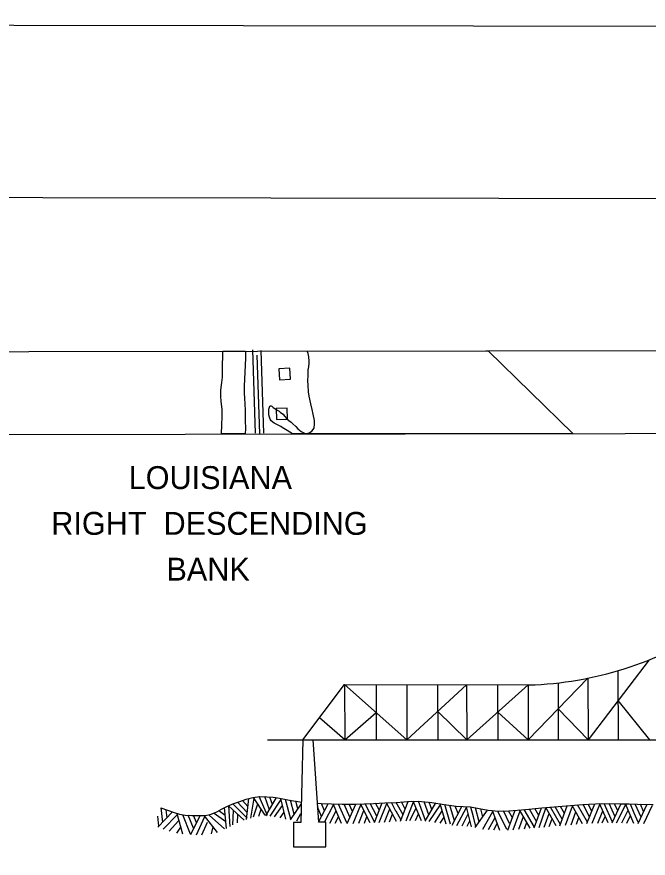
# Model space of a CAD drawing. Extents: x 3313442 to 3351311, y 721974 to 747360.
# Drawn here: x 3335739 to 3338028, y 743725 to 746777 of the extents above; entities that cross this region are included whole.
import ezdxf

# ---------------------------------------------------------------- set-up
doc = ezdxf.new("R2010")
doc.units = 0
for name, color, linetype in [('G-ANNO-NPLT', 7, 'Continuous'), ('V-ANNO-SYMB', 7, 'Continuous'), ('V-BLDG-OTLN', 7, 'Continuous'), ('V-GRID-FRAM', 7, 'Continuous'), ('V-ROAD-CNTR', 7, 'Continuous'), ('V-SITE-VEGE', 7, 'Continuous')]:
    doc.layers.add(name, color=color, linetype=linetype)

msp = doc.modelspace()

# ---------------------------------------------------------------- linework, layer by layer
at = {"layer": 'G-ANNO-NPLT'}
msp.add_lwpolyline([(3314025.4, 722610.3), (3350692.1, 722557), (3350727.2, 746723.6), (3314060.6, 746776.9)], close=True, dxfattribs=at)
at = {"layer": 'V-ANNO-SYMB'}
for p, q in [((3338031.9, 744444.8), (3337810.3, 744154.5)), ((3337918.3, 744405.1), (3337919, 744154.6)), ((3336776.6, 744153.9), (3336927.6, 744355.3)), ((3336927.5, 744355.3), (3337596.2, 744353.4)), ((3336927.5, 744355.3), (3336928.1, 744154)), ((3336927.5, 744355.3), (3337153.6, 744154.2)), ((3337041.4, 744355), (3337041.9, 744154.1)), ((3337153.1, 744354.7), (3337153.6, 744154.2)), ((3337153.6, 744154.2), (3337370, 744354)), ((3337264.8, 744354.3), (3337265.3, 744154.2)), ((3337370, 744354), (3337370.5, 744154.3)), ((3337370.5, 744154.3), (3337592.9, 744353.3)), ((3337482.2, 744353.7), (3337482.7, 744154.3)), ((3337592.9, 744353.3), (3337593.4, 744154.4)), ((3337593.4, 744154.4), (3337809.7, 744378.1)), ((3337701.6, 744361), (3337702.1, 744154.5)), ((3337809.7, 744378.1), (3337810.3, 744154.5)), ((3337918.6, 744296.6), (3338032.7, 744154.6)), ((3337810.3, 744154.5), (3337701.8, 744266.8)), ((3336928.1, 744154), (3336836.6, 744233.9)), ((3336928.1, 744154), (3337041.7, 744253.9)), ((3337370.5, 744154.3), (3337265.1, 744257.1)), ((3337593.4, 744154.4), (3337482.5, 744254.3)), ((3336647.8, 744153.9), (3338255.3, 744154.8)), ((3336776.6, 744153.9), (3336768.5, 743855.1)), ((3336833.5, 743855.3), (3336813.2, 744154)), ((3336574.3, 743890.5), (3336538.9, 743927.9)), ((3336576.8, 743912.5), (3336557, 743933.9)), ((3336571.5, 743865.4), (3336580.2, 743941.6)), ((3336587.1, 743870.8), (3336600, 743942.9)), ((3336639.2, 743880.6), (3336597.8, 743945.3)), ((3336648.3, 743880.2), (3336617.7, 743948.3)), ((3336654.7, 743900.9), (3336637.8, 743948.7)), ((3336641.8, 743878.4), (3336680.2, 743944.8)), ((3336665.6, 743920.3), (3336656.3, 743947)), ((3336658.1, 743877), (3336697.3, 743938.5)), ((3336714.7, 743867.2), (3336696.2, 743941.9)), ((3336732.3, 743866.3), (3336712.9, 743938.2)), ((3336744.9, 743884.6), (3336731.5, 743935)), ((3336758.1, 743903.6), (3336750.6, 743931.6)), ((3337035.4, 743854.3), (3337064.3, 743925.6)), ((3337115.3, 743858), (3337079.9, 743926.1)), ((3337113.6, 743895.2), (3337097.2, 743926.9)), ((3337139.5, 743882.7), (3337114.3, 743927.7)), ((3337130.6, 743859), (3337157.6, 743930.9)), ((3337147.3, 743903.4), (3337133.2, 743929.1)), ((3337151.2, 743860.5), (3337177.3, 743929)), ((3337206.6, 743861.2), (3337175.5, 743931.5)), ((3337220.3, 743861.5), (3337195.7, 743932)), ((3337232.3, 743882), (3337215.7, 743930)), ((3337219.2, 743859.6), (3337258.1, 743925.8)), ((3337243.3, 743901.4), (3337234.2, 743928.1)), ((3336268.3, 743855.9), (3336263, 743907.2)), ((3336283.7, 743871.8), (3336281, 743900.9)), ((3336495.1, 743880.1), (3336471.6, 743897.1)), ((3336498.9, 743832.5), (3336492.5, 743909.2)), ((3336562.9, 743862.8), (3336506.9, 743915.3)), ((3336512.9, 743840.5), (3336508, 743914.7)), ((3336522.4, 743846.5), (3336524.7, 743898.5)), ((3336548.1, 743896.4), (3336522.9, 743921.8)), ((3336573.8, 743870.8), (3336548.1, 743896.4)), ((3336597.6, 743875), (3336612.4, 743922.6)), ((3336617.1, 743877.6), (3336624.8, 743902.9)), ((3336673.5, 743875.4), (3336702.7, 743915.7)), ((3336730.9, 743864.4), (3336770.3, 743921.6)), ((3336843.7, 743876.9), (3336829.7, 743911.9)), ((3336833.2, 743855.3), (3336867.9, 743922.7)), ((3336854.4, 743896.7), (3336843.5, 743923.8)), ((3336854.4, 743855.4), (3336887.2, 743918.7)), ((3336874.1, 743852.7), (3336896.5, 743897.2)), ((3336916, 743851.4), (3336885.8, 743922)), ((3336935.8, 743852.9), (3336905.9, 743921.3)), ((3336946.2, 743874.3), (3336926, 743920.8)), ((3336937.3, 743850.8), (3336968.6, 743920.9)), ((3336956.6, 743895), (3336944.6, 743920.6)), ((3336958.8, 743850.8), (3336986.5, 743918.3)), ((3336978.7, 743851.7), (3336997.4, 743897.8)), ((3337020.7, 743853.6), (3336984.8, 743921.7)), ((3337036.3, 743856.5), (3337001.9, 743922.5)), ((3337044.7, 743877.1), (3337020.7, 743923.4)), ((3337053.5, 743898.5), (3337040.1, 743924.3)), ((3337052.6, 743855.1), (3337080.7, 743924)), ((3337071.7, 743856), (3337091.1, 743904.3)), ((3337132.2, 743863.5), (3337114.5, 743895.2)), ((3337164.6, 743862.1), (3337186.5, 743906.8)), ((3337234.4, 743858.2), (3337275, 743918.8)), ((3337254.1, 743855.1), (3337281.6, 743896.6)), ((3337295.6, 743848.6), (3337274.1, 743922.5)), ((3337311.5, 743848.3), (3337290.9, 743919.9)), ((3337325.5, 743860.7), (3337309.5, 743917)), ((3337317, 743844.5), (3337352.9, 743912.5)), ((3337339.4, 743886.6), (3337328.7, 743913.6)), ((3337334.2, 743843.6), (3337369, 743909.3)), ((3337387.6, 743839.2), (3337369.2, 743911.5)), ((3337394.4, 743875.7), (3337385.7, 743910.4)), ((3337401, 743836.7), (3337445.3, 743899.3)), ((3337415.4, 743857.3), (3337402.5, 743907.2)), ((3337428.3, 743875.4), (3337421.2, 743903.8)), ((3337428.8, 743830.4), (3337464.4, 743894.4)), ((3337490.5, 743825.9), (3337463.1, 743897.7)), ((3337515.9, 743829), (3337483.2, 743896)), ((3337525.4, 743850.8), (3337503.3, 743896.4)), ((3337519.8, 743826.6), (3337545.8, 743898.8)), ((3337535.8, 743872), (3337521.9, 743896.7)), ((3337539, 743828.2), (3337563.8, 743896.9)), ((3337600.6, 743833.6), (3337562, 743900.2)), ((3337616.2, 743837.2), (3337579, 743901.7)), ((3337623.7, 743858), (3337597.8, 743903.3)), ((3337615.3, 743834.9), (3337641.3, 743907.4)), ((3337631.5, 743879.8), (3337617.1, 743905)), ((3337632.5, 743836.4), (3337657.6, 743906.4)), ((3337694.9, 743841.9), (3337656.8, 743908.5)), ((3337691.7, 743878.9), (3337674, 743910)), ((3337716.8, 743866.8), (3337691.1, 743911.4)), ((3337708.1, 743843), (3337734.4, 743915.2)), ((3337724.4, 743887.6), (3337710, 743913.1)), ((3337728.8, 743844.8), (3337754, 743913.6)), ((3337790.5, 743850), (3337752.3, 743916.7)), ((3337807.9, 743855.9), (3337772.3, 743918.4)), ((3337815.6, 743874.9), (3337792.4, 743920)), ((3337805.9, 743850.9), (3337834.9, 743921.9)), ((3337823.8, 743895.7), (3337810.9, 743920.8)), ((3337825.1, 743851.8), (3337852.8, 743919.3)), ((3337845, 743852.7), (3337863.1, 743897.3)), ((3337883.4, 743853.3), (3337851.1, 743923.1)), ((3337899.2, 743855.4), (3337868.2, 743923)), ((3337908.6, 743875.4), (3337887, 743922.9)), ((3337898.1, 743853.2), (3337930.7, 743922.9)), ((3337918.5, 743896.4), (3337906.5, 743922.8)), ((3337913.6, 743853.5), (3337946.9, 743920)), ((3337932.7, 743852.9), (3337955.8, 743899.6)), ((3337976.1, 743851.5), (3337946.3, 743922.2)), ((3337977.4, 743888.7), (3337963.6, 743921.6)), ((3338002.1, 743873.9), (3337980.7, 743920.9)), ((3337991.3, 743851.1), (3338024.1, 743920.5)), ((3338011.6, 743894), (3337999.7, 743920.7)), ((3338012, 743850.9), (3338043.6, 743917)), ((3336254, 743841.1), (3336250.3, 743877.2)), ((3336250.7, 743837.7), (3336304.1, 743892.9)), ((3336270.3, 743830.9), (3336321.4, 743883.4)), ((3336341.4, 743812.4), (3336321, 743886.5)), ((3336368.3, 743812.8), (3336340.7, 743882.1)), ((3336379.4, 743833.9), (3336360.8, 743881.1)), ((3336369.5, 743810.8), (3336403.4, 743879.7)), ((3336390.4, 743854.2), (3336379.4, 743880.2)), ((3336390.1, 743810.2), (3336421.1, 743876.2)), ((3336466.2, 743817.7), (3336419.7, 743879)), ((3336492.4, 743831.6), (3336436.8, 743881.1)), ((3336497, 743857), (3336454.6, 743887.5)), ((3336539.4, 743853.4), (3336540.7, 743883.5)), ((3336693.5, 743871.4), (3336708.4, 743892.2)), ((3336753.9, 743860.2), (3336769.4, 743887.5)), ((3336893.8, 743852.1), (3336905.5, 743875.7)), ((3336999.1, 743852.7), (3337008.6, 743876.5)), ((3337090, 743856.8), (3337101.3, 743884.9)), ((3337184.3, 743861.7), (3337195.8, 743885.5)), ((3337274.2, 743852), (3337288.3, 743873.4)), ((3337353.5, 743842.5), (3337375.8, 743885.5)), ((3337403.5, 743840.6), (3337394.4, 743875.7)), ((3337448.6, 743829), (3337472.8, 743872.5)), ((3337558.8, 743830), (3337575.5, 743876.8)), ((3337651.4, 743838.1), (3337668.8, 743887.2)), ((3337669.7, 743839.7), (3337679.8, 743868.1)), ((3337709.8, 743847.5), (3337691.7, 743878.9)), ((3337748.6, 743846.5), (3337765.7, 743893.3)), ((3337768.3, 743848.1), (3337777.2, 743873)), ((3337861.7, 743853.4), (3337872.5, 743876.7)), ((3337951, 743852.4), (3337964.4, 743879.4)), ((3337991.6, 743855.3), (3337977.4, 743888.7)), ((3336292.1, 743823.5), (3336325.2, 743860.8)), ((3336319.4, 743816.1), (3336334.3, 743838)), ((3336410, 743810.1), (3336430.9, 743855.2)), ((3336445.1, 743813.2), (3336450.5, 743838.3)), ((3336741.9, 743855.1), (3336742.2, 743765.8)), ((3336768.5, 743855.1), (3336741.9, 743855.1)), ((3336859.4, 743855.4), (3336833.5, 743855.3)), ((3336859.7, 743766.2), (3336859.4, 743855.4)), ((3337371.9, 743841.6), (3337382, 743861.2)), ((3337468.3, 743827.5), (3337481, 743850.7)), ((3337579.1, 743831.8), (3337587.6, 743856)), ((3336742.2, 743765.8), (3336859.7, 743766.2))]:
    msp.add_line(p, q, dxfattribs=at)
for points in [[(3316776.5, 723231.3), (3349859.6, 723183.2), (3349893, 746099.8), (3316809.8, 746147.9), (3316776.5, 723231.3)], [(3336261, 743907.9), (3336285.2, 743899.4), (3336309.4, 743891), (3336329.2, 743885.1), (3336349.5, 743881.7), (3336373.3, 743880.4), (3336397.2, 743879.8), (3336423.1, 743879.7), (3336444, 743884.2), (3336464.1, 743892.9), (3336481.2, 743902.6), (3336498.4, 743911.9), (3336522.9, 743921.8), (3336547.8, 743930.9), (3336570.9, 743938.6), (3336594.6, 743944.8), (3336620.1, 743948.3), (3336645.6, 743948), (3336668.6, 743945.9), (3336691.6, 743942.8), (3336728.3, 743935.5), (3336765.1, 743929.1), (3336770.3, 743928.7)], [(3336828.8, 743924.5), (3336842, 743923.8), (3336880, 743922.2), (3336918.1, 743921), (3336941.5, 743920.5), (3336964.9, 743920.8), (3336998.3, 743922.3), (3337031.8, 743923.9), (3337073.2, 743925.8), (3337114.5, 743927.7), (3337141.7, 743929.7), (3337168.9, 743931.7), (3337206.5, 743930.9), (3337244.1, 743927.2), (3337288, 743920.3), (3337331.9, 743913.5), (3337357.8, 743912.1), (3337383.7, 743910.8), (3337415.8, 743904.8), (3337448, 743898.8), (3337486.1, 743896.1), (3337524.1, 743896.8), (3337583, 743902), (3337642, 743907.2), (3337716.4, 743913.6), (3337790.8, 743919.9), (3337860.6, 743923.1), (3337930.4, 743922.7), (3337959.7, 743921.8), (3337988.9, 743920.8), (3338045.8, 743920.3)]]:
    msp.add_lwpolyline(points, dxfattribs=at)
msp.add_lwpolyline([(3335550.9, 745262.5), (3348313.1, 745281), (3348317.8, 742049.2), (3335555.6, 742030.7)], close=True, dxfattribs=at)
msp.add_arc((3337558.2, 745618.9), 1266.1, 271.7235, 303.5092, dxfattribs=at)
at = {"layer": 'V-BLDG-OTLN'}
for points in [[(3336689.5, 745500.5), (3336691.2, 745460.6), (3336731.2, 745462.2), (3336729.5, 745502.2)], [(3336679.4, 745356.1), (3336681.1, 745316.2), (3336721, 745317.8), (3336719.4, 745357.8)]]:
    msp.add_lwpolyline(points, close=True, dxfattribs=at)
at = {"layer": 'V-GRID-FRAM'}
msp.add_lwpolyline([(3317558.4, 745536.3), (3349037, 745582.1), (3349071.4, 727396.8), (3317576.9, 727351), (3317558.4, 745536.3)], dxfattribs=at)
at = {"layer": 'V-ROAD-CNTR'}
for points in [[(3336593.7, 745568.5), (3336603.4, 745266.8)], [(3336609.3, 745549.7), (3336618.5, 745264)], [(3336623.8, 745566.7), (3336633.5, 745266.8)]]:
    msp.add_lwpolyline(points, dxfattribs=at)
at = {"layer": 'V-SITE-VEGE'}
for p, q in [((3336485.9, 745539.4), (3336486.1, 745563.8)), ((3336486.1, 745563.8), (3336568.6, 745563.9)), ((3336568.6, 745563.9), (3336568.4, 745541)), ((3336791.9, 745564.3), (3337447.6, 745565.2)), ((3336795.7, 745555.8), (3336791.9, 745564.3)), ((3336797.9, 745544.1), (3336795.7, 745555.8)), ((3336799.5, 745527.8), (3336797.9, 745544.1)), ((3337447.6, 745565.2), (3337754.8, 745265.7)), ((3336485, 745506.3), (3336485.2, 745520.3)), ((3336485.2, 745520.3), (3336485.9, 745539.4)), ((3336568.4, 745541), (3336567, 745511.4)), ((3336797, 745500.6), (3336799.4, 745518)), ((3336799.4, 745518), (3336799.5, 745527.8)), ((3336485.4, 745483.7), (3336485, 745506.3)), ((3336485.3, 745470.3), (3336485.4, 745483.7)), ((3336566.2, 745490.5), (3336564.8, 745459.7)), ((3336567, 745511.4), (3336566.2, 745490.5)), ((3336795, 745476.2), (3336795.7, 745484.9)), ((3336795.7, 745484.9), (3336795.8, 745498.3)), ((3336795.8, 745498.3), (3336797, 745500.6)), ((3336482.8, 745450), (3336485.3, 745470.3)), ((3336564.8, 745459.7), (3336564, 745439.4)), ((3336794.8, 745456.4), (3336795, 745476.2)), ((3336795.3, 745440.7), (3336794.8, 745456.4)), ((3336478.8, 745400.1), (3336479, 745422.7)), ((3336479, 745422.7), (3336482.8, 745450)), ((3336564, 745439.4), (3336563.8, 745411.5)), ((3336796.2, 745416.9), (3336795.3, 745440.7)), ((3336479.8, 745383.2), (3336478.8, 745400.1)), ((3336563.8, 745411.5), (3336564.2, 745393.5)), ((3336564.2, 745393.5), (3336565.7, 745372.5)), ((3336799, 745400.6), (3336796.2, 745416.9)), ((3336804.5, 745372.7), (3336799, 745400.6)), ((3336484.2, 745353), (3336479.8, 745383.2)), ((3336565.7, 745372.5), (3336566.7, 745350.5)), ((3336653.3, 745354.3), (3336656.9, 745364.2)), ((3336656.9, 745364.2), (3336658.6, 745365.3)), ((3336658.6, 745365.3), (3336661.5, 745365.3)), ((3336661.5, 745365.3), (3336663.8, 745364.1)), ((3336663.8, 745364.1), (3336667.3, 745361.2)), ((3336667.3, 745361.2), (3336669, 745359.4)), ((3336669, 745359.4), (3336677.7, 745354.1)), ((3336809.6, 745352.9), (3336804.5, 745372.7)), ((3336481.9, 745293.1), (3336484, 745329.7)), ((3336484, 745329.7), (3336484.2, 745353)), ((3336566.7, 745350.5), (3336566.9, 745312.1)), ((3336653.1, 745333.4), (3336653.3, 745354.3)), ((3336655.3, 745325.3), (3336653.1, 745333.4)), ((3336677.7, 745354.1), (3336682.9, 745350.6)), ((3336682.9, 745350.6), (3336690.4, 745346.4)), ((3336690.4, 745346.4), (3336695, 745342.3)), ((3336695, 745342.3), (3336704.2, 745335.3)), ((3336704.2, 745335.3), (3336710, 745328.8)), ((3336710, 745328.8), (3336718.6, 745318.9)), ((3336813.5, 745335.4), (3336809.6, 745352.9)), ((3336817.9, 745313.3), (3336813.5, 745335.4)), ((3336566.9, 745312.1), (3336567.8, 745283.1)), ((3336658.2, 745317.1), (3336655.3, 745325.3)), ((3336661, 745311.8), (3336658.2, 745317.1)), ((3336672.6, 745303.6), (3336661, 745311.8)), ((3336682.4, 745297.7), (3336672.6, 745303.6)), ((3336718.6, 745318.9), (3336724.9, 745313)), ((3336724.9, 745313), (3336733.6, 745306.5)), ((3336733.6, 745306.5), (3336739.4, 745300.7)), ((3336739.4, 745300.7), (3336750.3, 745290.7)), ((3336817.6, 745285.4), (3336818.9, 745300.5)), ((3336818.9, 745300.5), (3336817.9, 745313.3)), ((3336481.1, 745267.6), (3336481.9, 745293.1)), ((3336481.1, 745263.8), (3336481.1, 745267.6)), ((3336567.8, 745283.1), (3336567.6, 745263.9)), ((3336696.3, 745290.6), (3336682.4, 745297.7)), ((3336700.9, 745287.6), (3336696.3, 745290.6)), ((3336713.6, 745280.6), (3336700.9, 745287.6)), ((3336734.4, 745267), (3336713.6, 745280.6)), ((3336750.3, 745290.7), (3336758.4, 745282.5)), ((3336758.4, 745282.5), (3336769.9, 745272.5)), ((3336769.9, 745272.5), (3336776.8, 745268.9)), ((3336776.8, 745268.9), (3336782, 745266.6)), ((3336791.3, 745265.9), (3336798.9, 745268.2)), ((3336798.9, 745268.2), (3336808.8, 745273.9)), ((3336808.8, 745273.9), (3336817.6, 745285.4)), ((3336567.6, 745263.9), (3336481.1, 745263.8)), ((3336738.4, 745264.2), (3336734.4, 745267)), ((3337754.8, 745265.7), (3336738.4, 745264.2)), ((3336782, 745266.6), (3336791.3, 745265.9))]:
    msp.add_line(p, q, dxfattribs=at)

# ---------------------------------------------------------------- texts
at = {"layer": 'V-ANNO-SYMB'}
for s, height, p in [('LOUISIANA', 83, (3336144.7, 745064.1)), ('RIGHT  DESCENDING  ', 82.999, (3335864.2, 744898)), ('BANK', 83, (3336281.6, 744732))]:
    msp.add_text(s, height=height, rotation=0, dxfattribs=at).set_placement(p)

doc.saveas('drawing.dxf')
